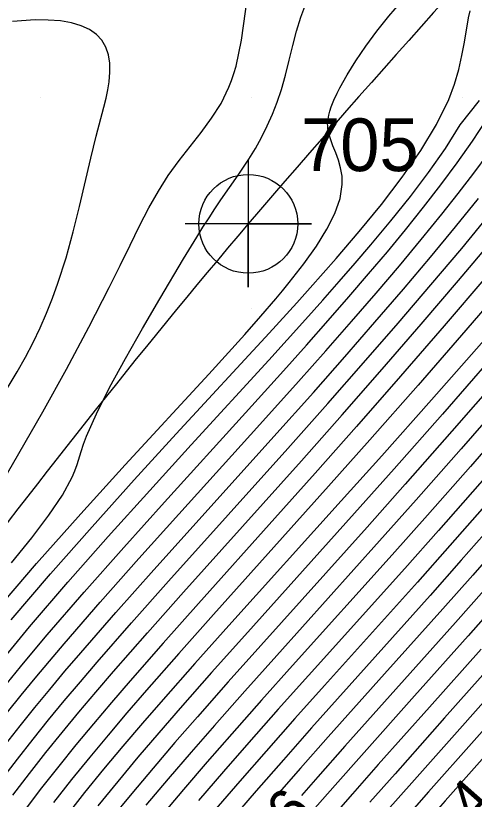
# Model space of a CAD drawing. Extents: x 2602990 to 2605851, y 618069 to 619180.
# Drawn here: x 2603758.81 to 2603780.56, y 618266.69 to 618303.87 of the extents above; entities that cross this region are included whole.
import ezdxf

# ---------------------------------------------------------------- set-up
doc = ezdxf.new("R2010")
doc.units = 0
for name, color, linetype in [('DTM Contours Major', 7, 'Continuous'), ('DTM Contours Minor', 7, 'Continuous'), ('DTM Contours Minor Text', 7, 'Continuous'), ('Exist DTM Breakline', 7, 'Continuous'), ('Exist DTM Breakline Cogo Number', 7, 'Continuous'), ('Exist DTM Breakline Cogo Point CELL', 7, 'Continuous'), ('Exist DTM QL2 LIDAR Elevation Point', 7, 'Continuous')]:
    doc.layers.add(name, color=color, linetype=linetype)

# ---------------------------------------------------------------- blocks, each defined once
blk = doc.blocks.new('EXIST DTM BREAKLINE COGO POINT')
at = {"layer": 'Exist DTM Breakline Cogo Point CELL'}
blk.add_lwpolyline([(0, 0.06), (0, -0.06), (0, 0), (0.06, 0), (-0.06, 0)], dxfattribs=at)
blk.add_circle((0, 0), 0.04688, dxfattribs=at)

msp = doc.modelspace()

# ---------------------------------------------------------------- linework, layer by layer
at = {"layer": 'DTM Contours Major'}
for points in [[(2603799.143, 618304.023), (2603798.672, 618303.048), (2603798.167, 618302.046), (2603797.621, 618301.018), (2603797.027, 618299.961), (2603796.173, 618298.542), (2603795.228, 618297.076), (2603794.198, 618295.562), (2603793.085, 618294.003), (2603791.894, 618292.4), (2603790.628, 618290.752), (2603788.962, 618288.652), (2603787.215, 618286.511), (2603785.412, 618284.354), (2603783.582, 618282.206), (2603781.751, 618280.091), (2603779.946, 618278.035), (2603778.464, 618276.364), (2603772.849, 618270.086), (2603771.508, 618268.572), (2603770.212, 618267.092), (2603768.935, 618265.612)], [(2603758.037, 618285.587), (2603758.885, 618286.967), (2603759.275, 618287.666), (2603759.636, 618288.362), (2603759.969, 618289.058), (2603760.275, 618289.757), (2603760.558, 618290.464), (2603760.818, 618291.18), (2603761.202, 618292.388), (2603761.54, 618293.609), (2603761.841, 618294.819), (2603762.376, 618297.114), (2603762.629, 618298.15), (2603762.997, 618299.532), (2603763.1, 618299.949), (2603763.184, 618300.347), (2603763.246, 618300.729), (2603763.284, 618301.187), (2603763.274, 618301.618), (2603763.21, 618302.018), (2603763.088, 618302.382), (2603762.901, 618302.705), (2603762.645, 618302.983), (2603762.316, 618303.213), (2603761.917, 618303.394), (2603761.455, 618303.529), (2603760.933, 618303.618), (2603760.357, 618303.664), (2603759.732, 618303.667), (2603758.66, 618303.592)], [(2603758.679, 618266.885), (2603759.469, 618267.917), (2603760.247, 618268.906), (2603761.023, 618269.869), (2603761.81, 618270.821), (2603762.618, 618271.778), (2603763.46, 618272.757), (2603765.059, 618274.583), (2603766.774, 618276.512), (2603772.369, 618282.754), (2603774.302, 618284.932), (2603776.197, 618287.094), (2603778.046, 618289.231), (2603779.812, 618291.299), (2603781.457, 618293.253)]]:
    msp.add_lwpolyline(points, dxfattribs=at)
at = {"layer": 'DTM Contours Minor'}
for points in [[(2603757.873, 618281.24), (2603758.967, 618283.092), (2603760.097, 618285.068), (2603761.217, 618287.092), (2603762.283, 618289.087), (2603763.251, 618290.975), (2603763.764, 618292.014), (2603764.239, 618292.99), (2603764.692, 618293.905), (2603765.136, 618294.758), (2603765.584, 618295.552), (2603766.049, 618296.289), (2603766.563, 618297), (2603767.612, 618298.335), (2603768.105, 618299.006), (2603768.551, 618299.711), (2603768.928, 618300.475), (2603769.054, 618300.796), (2603769.166, 618301.131), (2603769.265, 618301.479), (2603769.517, 618302.712), (2603769.888, 618305.333)], [(2603757.765, 618275.509), (2603759.795, 618277.875), (2603761.901, 618280.243), (2603764.012, 618282.565), (2603767.971, 618286.868), (2603769.678, 618288.75), (2603770.444, 618289.615), (2603771.144, 618290.429), (2603771.472, 618290.82), (2603771.786, 618291.204), (2603772.475, 618292.089), (2603773.075, 618292.934), (2603773.571, 618293.735), (2603773.951, 618294.491), (2603774.199, 618295.198), (2603774.303, 618295.854), (2603774.289, 618296.262), (2603774.221, 618296.648), (2603774.116, 618297.015), (2603773.99, 618297.365), (2603773.86, 618297.701), (2603773.741, 618298.025), (2603773.682, 618298.218), (2603773.638, 618298.41), (2603773.623, 618298.506), (2603773.613, 618298.602), (2603773.609, 618298.781), (2603773.625, 618298.964), (2603773.658, 618299.15), (2603773.707, 618299.342), (2603773.772, 618299.539), (2603773.898, 618299.854), (2603774.06, 618300.201), (2603774.184, 618300.444), (2603774.533, 618301.065), (2603774.948, 618301.731), (2603775.421, 618302.427), (2603775.945, 618303.138), (2603776.513, 618303.851), (2603777.117, 618304.55)], [(2603758.613, 618277.906), (2603759.574, 618279.104), (2603760.391, 618280.177), (2603761.041, 618281.129), (2603761.498, 618281.968), (2603761.624, 618282.273), (2603761.727, 618282.572), (2603761.919, 618283.195), (2603762.032, 618283.541), (2603762.173, 618283.925), (2603762.639, 618284.982), (2603763.27, 618286.23), (2603764.015, 618287.601), (2603764.825, 618289.027), (2603765.651, 618290.438), (2603766.775, 618292.327), (2603767.401, 618293.358), (2603767.696, 618293.833), (2603767.982, 618294.283), (2603768.261, 618294.709), (2603768.547, 618295.13), (2603769.368, 618296.303), (2603769.625, 618296.682), (2603769.874, 618297.063), (2603770.183, 618297.573), (2603770.473, 618298.097), (2603770.743, 618298.638), (2603770.991, 618299.195), (2603771.216, 618299.771), (2603771.416, 618300.365), (2603771.611, 618301.053), (2603771.787, 618301.753), (2603771.958, 618302.453), (2603772.138, 618303.142), (2603772.34, 618303.806), (2603772.579, 618304.434)], [(2603792.813, 618304.455), (2603792.166, 618303.19), (2603791.482, 618301.949), (2603791.1, 618301.297), (2603790.7, 618300.648), (2603790.274, 618299.99), (2603789.873, 618299.398), (2603789.442, 618298.786), (2603788.976, 618298.146), (2603787.318, 618295.986), (2603785.369, 618293.583), (2603783.204, 618291.008), (2603780.9, 618288.335), (2603778.532, 618285.639), (2603776.175, 618282.992), (2603774.251, 618280.848), (2603768.92, 618274.939), (2603767.314, 618273.143), (2603765.806, 618271.433), (2603764.832, 618270.312), (2603763.895, 618269.212), (2603762.983, 618268.118), (2603762.084, 618267.011), (2603761.186, 618265.873)], [(2603797.395, 618304.638), (2603796.751, 618303.271), (2603796.06, 618301.882), (2603795.315, 618300.487), (2603794.609, 618299.264), (2603793.85, 618298.039), (2603793.033, 618296.798), (2603792.154, 618295.533), (2603791.207, 618294.233), (2603790.188, 618292.887), (2603788.509, 618290.754), (2603786.695, 618288.528), (2603784.784, 618286.248), (2603782.817, 618283.95), (2603780.833, 618281.672), (2603778.872, 618279.45), (2603777.265, 618277.646), (2603772.704, 618272.566), (2603771.269, 618270.961), (2603769.876, 618269.388), (2603768.67, 618268.009), (2603767.491, 618266.64)], [(2603758.6, 618275.2), (2603760.469, 618277.394), (2603762.434, 618279.627), (2603764.438, 618281.854), (2603766.426, 618284.03), (2603770.828, 618288.806), (2603772.148, 618290.254), (2603772.78, 618290.957), (2603773.401, 618291.655), (2603774.015, 618292.355), (2603775.107, 618293.63), (2603776.161, 618294.918), (2603777.146, 618296.204), (2603778.027, 618297.472), (2603778.773, 618298.705), (2603779.35, 618299.89), (2603779.62, 618300.614), (2603779.824, 618301.309), (2603779.978, 618301.974), (2603780.097, 618302.607), (2603780.295, 618303.767), (2603780.362, 618304.102)], [(2603795.352, 618304.184), (2603794.931, 618303.294), (2603794.478, 618302.384), (2603793.991, 618301.457), (2603793.464, 618300.517), (2603792.964, 618299.682), (2603792.425, 618298.831), (2603791.841, 618297.956), (2603791.207, 618297.049), (2603790.517, 618296.101), (2603789.765, 618295.103), (2603788.097, 618292.974), (2603786.224, 618290.675), (2603784.204, 618288.263), (2603782.091, 618285.793), (2603779.942, 618283.322), (2603777.813, 618280.906), (2603776.072, 618278.951), (2603771.191, 618273.515), (2603769.686, 618271.83), (2603768.244, 618270.201), (2603767.129, 618268.923), (2603766.048, 618267.663), (2603764.993, 618266.407)], [(2603796.24, 618304.065), (2603795.695, 618302.938), (2603795.102, 618301.78), (2603794.458, 618300.605), (2603793.848, 618299.568), (2603793.191, 618298.519), (2603792.483, 618297.45), (2603791.718, 618296.351), (2603790.89, 618295.212), (2603789.995, 618294.024), (2603788.309, 618291.875), (2603786.458, 618289.601), (2603784.489, 618287.249), (2603782.447, 618284.863), (2603780.382, 618282.488), (2603778.338, 618280.171), (2603776.665, 618278.293), (2603771.947, 618273.038), (2603770.477, 618271.394), (2603769.06, 618269.794), (2603767.899, 618268.465), (2603766.769, 618267.151), (2603765.665, 618265.839)], [(2603798.186, 618304.119), (2603797.59, 618302.891), (2603796.942, 618301.628), (2603796.237, 618300.341), (2603795.442, 618298.992), (2603794.578, 618297.623), (2603793.645, 618296.228), (2603792.641, 618294.802), (2603791.565, 618293.338), (2603790.415, 618291.83), (2603788.736, 618289.704), (2603786.951, 618287.515), (2603785.092, 618285.293), (2603783.193, 618283.07), (2603781.287, 618280.875), (2603779.406, 618278.737), (2603777.862, 618277.001), (2603773.458, 618272.089), (2603772.059, 618270.523), (2603770.692, 618268.98), (2603769.44, 618267.55), (2603768.213, 618266.126)], [(2603790.66, 618302.233), (2603790.381, 618301.751), (2603790.04, 618301.193), (2603789.688, 618300.647), (2603789.366, 618300.17), (2603789.021, 618299.68), (2603788.625, 618299.14), (2603788.186, 618298.561), (2603787.696, 618297.932), (2603786.198, 618296.07), (2603784.395, 618293.897), (2603782.36, 618291.494), (2603780.169, 618288.945), (2603777.895, 618286.334), (2603775.611, 618283.742), (2603773.655, 618281.544), (2603768.197, 618275.461), (2603766.553, 618273.615), (2603765.016, 618271.866), (2603764.086, 618270.791), (2603763.193, 618269.739), (2603762.324, 618268.693), (2603761.467, 618267.636), (2603760.61, 618266.548)], [(2603758.323, 618273.487), (2603758.893, 618274.178), (2603759.476, 618274.876), (2603761.287, 618276.987), (2603763.204, 618279.16), (2603765.173, 618281.349), (2603767.135, 618283.506), (2603770.818, 618287.532), (2603772.562, 618289.459), (2603773.375, 618290.368), (2603774.156, 618291.254), (2603774.913, 618292.126), (2603775.652, 618292.991), (2603776.61, 618294.14), (2603777.53, 618295.29), (2603778.397, 618296.435), (2603779.192, 618297.571), (2603779.897, 618298.693), (2603780.812, 618299.846)], [(2603758.422, 618272.218), (2603759.035, 618272.971), (2603759.661, 618273.725), (2603760.306, 618274.49), (2603762.064, 618276.525), (2603763.937, 618278.641), (2603765.872, 618280.792), (2603769.717, 618285.029), (2603771.521, 618287.026), (2603772.609, 618288.241), (2603773.639, 618289.406), (2603774.619, 618290.529), (2603775.551, 618291.616), (2603776.443, 618292.674), (2603777.297, 618293.712), (2603778.158, 618294.785), (2603778.979, 618295.844), (2603779.753, 618296.887), (2603780.474, 618297.914), (2603781.137, 618298.924)], [(2603758.421, 618270.819), (2603759.074, 618271.634), (2603759.734, 618272.441), (2603760.41, 618273.251), (2603761.109, 618274.075), (2603762.82, 618276.046), (2603764.65, 618278.11), (2603766.552, 618280.227), (2603770.389, 618284.469), (2603772.23, 618286.518), (2603773.518, 618287.968), (2603774.744, 618289.365), (2603775.907, 618290.711), (2603777.008, 618292.006), (2603778.045, 618293.252), (2603779.018, 618294.45), (2603779.8, 618295.437), (2603780.534, 618296.393), (2603781.22, 618297.319)], [(2603795.848, 618296.473), (2603794.724, 618294.849), (2603793.503, 618293.16), (2603792.2, 618291.422), (2603790.824, 618289.644), (2603789.179, 618287.579), (2603787.474, 618285.492), (2603785.73, 618283.404), (2603783.97, 618281.335), (2603782.215, 618279.304), (2603780.486, 618277.331), (2603779.065, 618275.726), (2603776.31, 618272.64), (2603773.639, 618269.65), (2603772.324, 618268.166), (2603770.984, 618266.636)], [(2603758.333, 618269.293), (2603759.029, 618270.181), (2603759.724, 618271.047), (2603760.428, 618271.904), (2603761.149, 618272.765), (2603761.898, 618273.643), (2603763.568, 618275.56), (2603765.358, 618277.575), (2603767.228, 618279.658), (2603771.054, 618283.901), (2603772.931, 618285.999), (2603774.421, 618287.685), (2603775.849, 618289.323), (2603777.206, 618290.902), (2603778.483, 618292.413), (2603779.669, 618293.845), (2603780.756, 618295.191)], [(2603758.151, 618267.626), (2603758.9, 618268.604), (2603759.638, 618269.544), (2603760.374, 618270.459), (2603761.119, 618271.364), (2603761.885, 618272.273), (2603762.681, 618273.203), (2603764.313, 618275.071), (2603766.065, 618277.042), (2603771.713, 618283.33), (2603773.621, 618285.471), (2603775.313, 618287.395), (2603776.95, 618289.28), (2603778.509, 618291.101), (2603779.967, 618292.832), (2603781.304, 618294.449)], [(2603781.109, 618291.471), (2603779.131, 618289.156), (2603777.067, 618286.768), (2603774.972, 618284.374), (2603773.021, 618282.171), (2603771.111, 618280.033), (2603767.485, 618275.986), (2603765.805, 618274.097), (2603764.238, 618272.311), (2603763.352, 618271.282), (2603762.501, 618270.278), (2603761.673, 618269.279), (2603760.856, 618268.269), (2603760.039, 618267.231), (2603759.209, 618266.147)], [(2603781.36, 618287.617), (2603779.052, 618284.967), (2603776.756, 618282.365), (2603774.882, 618280.261), (2603769.681, 618274.471), (2603768.106, 618272.706), (2603766.618, 618271.02), (2603765.595, 618269.844), (2603764.61, 618268.691), (2603763.651, 618267.543), (2603762.706, 618266.383)], [(2603781.735, 618286.722), (2603779.503, 618284.156), (2603777.288, 618281.643), (2603775.479, 618279.611), (2603770.436, 618273.992), (2603768.895, 618272.267), (2603767.43, 618270.609), (2603766.361, 618269.382), (2603765.328, 618268.176), (2603764.321, 618266.974), (2603763.33, 618265.76)], [(2603793.714, 618283.906), (2603792.771, 618282.656), (2603791.583, 618281.12), (2603790.383, 618279.609), (2603789.176, 618278.123), (2603787.965, 618276.664), (2603786.753, 618275.229), (2603785.543, 618273.82), (2603784.338, 618272.436), (2603782.316, 618270.143), (2603779.184, 618266.614), (2603778.08, 618265.362), (2603776.443, 618263.49), (2603774.761, 618261.542), (2603773.075, 618259.561), (2603771.427, 618257.591), (2603769.86, 618255.674), (2603768.416, 618253.853), (2603767.603, 618252.795), (2603766.841, 618251.78), (2603766.121, 618250.8), (2603765.433, 618249.847), (2603764.108, 618247.985)], [(2603781.024, 618276.62), (2603779.665, 618275.084), (2603774.428, 618269.215), (2603773.142, 618267.761), (2603772.368, 618266.877)], [(2603781.569, 618275.924), (2603780.269, 618274.451), (2603777.726, 618271.594), (2603775.217, 618268.778), (2603773.959, 618267.356), (2603772.533, 618265.727)], [(2603780.883, 618273.819), (2603778.44, 618271.07), (2603776.009, 618268.339), (2603774.779, 618266.949), (2603773.309, 618265.271)], [(2603781.496, 618273.187), (2603779.156, 618270.552), (2603776.803, 618267.908), (2603775.603, 618266.55)], [(2603782.108, 618272.556), (2603779.871, 618270.034), (2603777.598, 618267.478), (2603776.428, 618266.154)], [(2603782.719, 618271.922), (2603778.391, 618267.046), (2603777.254, 618265.758)]]:
    msp.add_lwpolyline(points, dxfattribs=at)
at = {"layer": 'Exist DTM Breakline'}
msp.add_spline([(2603751.583, 618450.596), (2603768.954, 618435.891), (2603805.072, 618414.752), (2603828.46, 618387.458), (2603819.191, 618359.408), (2603788.513, 618315.278), (2603769.845, 618293.995), (2603740.578, 618255.58)], degree=3, dxfattribs=at)
at = {"layer": 'Exist DTM QL2 LIDAR Elevation Point'}
for p, q in [((2603760, 618300), (2603760, 618300)), ((2603770, 618300), (2603770, 618300)), ((2603780, 618300), (2603780, 618300)), ((2603760, 618290), (2603760, 618290)), ((2603770, 618290), (2603770, 618290))]:
    msp.add_line(p, q, dxfattribs=at)

# ---------------------------------------------------------------- block references
at = {"layer": 'Exist DTM Breakline Cogo Point CELL', "xscale": 50, "yscale": 50}
msp.add_blockref('EXIST DTM BREAKLINE COGO POINT', (2603769.845, 618293.995), dxfattribs=at)

# ---------------------------------------------------------------- texts
at = {"layer": 'DTM Contours Minor Text'}
for s, rotation, p in [('4', 48.4841, (2603780.635, 618265.416)), ('6', 49.0073, (2603772.035, 618264.975))]:
    msp.add_text(s, height=2, rotation=rotation, dxfattribs=at).set_placement(p)
at = {"layer": 'Exist DTM Breakline Cogo Number'}
msp.add_text('705', height=2.5, dxfattribs=at).set_placement((2603772.345, 618296.495))

doc.saveas('drawing.dxf')
